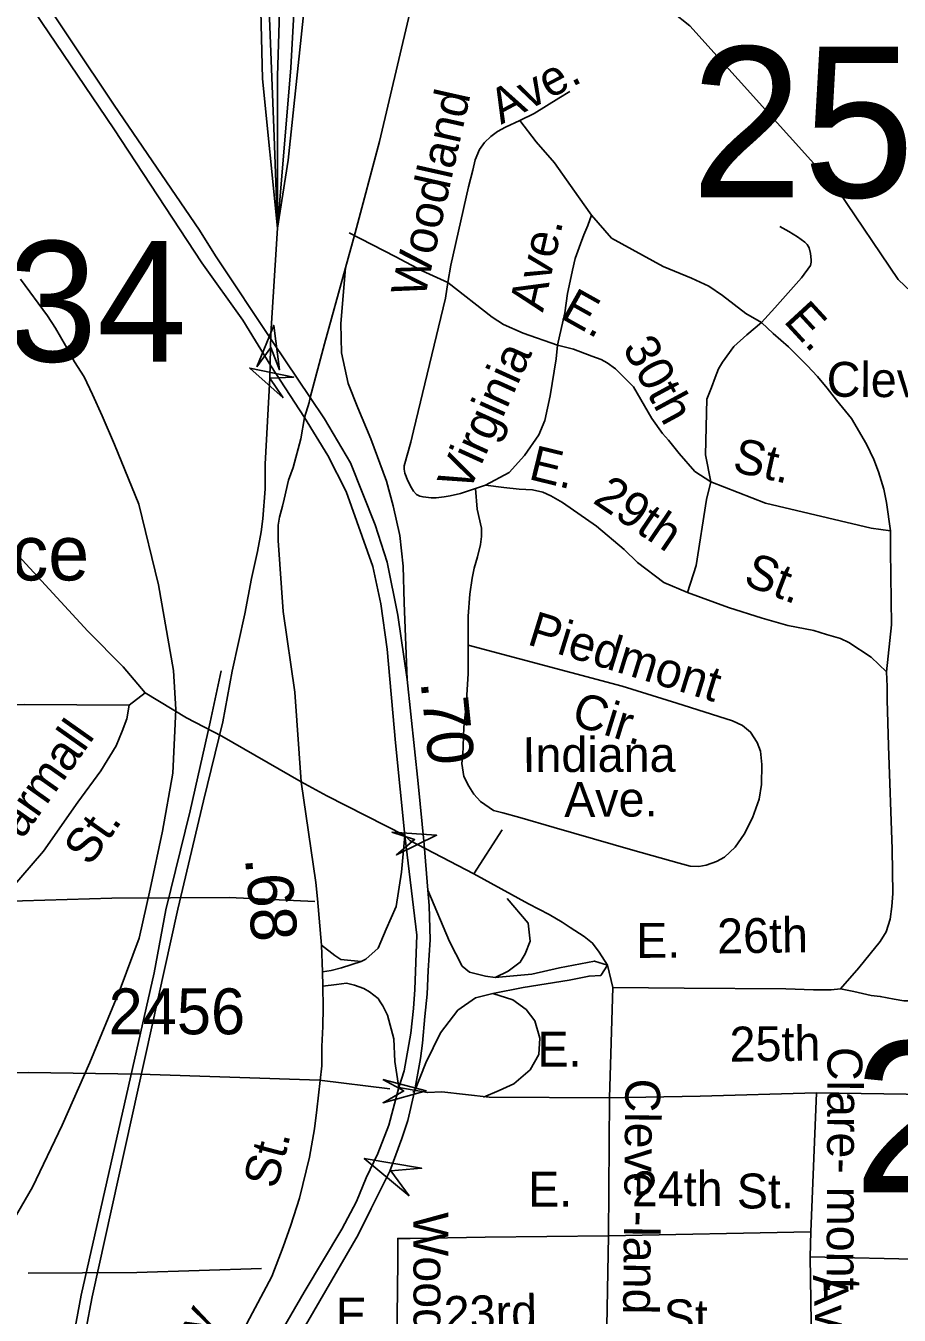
# Model space of a CAD drawing. Extents: x 1547597 to 1699558, y 810033 to 920809.
# Drawn here: x 1635027 to 1637406, y 864963 to 868475 of the extents above; entities that cross this region are included whole.
import ezdxf

# ---------------------------------------------------------------- set-up
doc = ezdxf.new("R2010")
doc.units = 0
for name, color, linetype in [('Exist Cultural Educational Facility High Label', 7, 'Continuous'), ('Exist Hydrographic Creek Single Shore', 7, 'Continuous'), ('Exist Railroad Mainline', 7, 'Continuous'), ('Exist Railroad Siding', 7, 'Continuous'), ('Exist Road Non-System Structure Non-Sys Other Number Label', 7, 'Continuous'), ('Exist Road Non-System Type 51', 7, 'Continuous'), ('Exist Road Non-System Type 51 Label', 7, 'Continuous'), ('Exist Road Primary Interstate Structure Ovrhead Sign Attributed CELL', 7, 'Continuous'), ('Exist Road Primary US Divided Attributed', 7, 'Continuous'), ('Exist Road Primary US Mileage Hundredths English Label', 7, 'Continuous'), ('Exist Road Primary US Ramp 1 Lane  Attributed', 7, 'Continuous'), ('Exist Road Secondary Mileage Hundredths English Label', 7, 'Continuous'), ('Exist Road Secondary Structure Standard Bridge Attributed CELL', 7, 'Continuous'), ('Exist Road Secondary Structure Standard Bridge Number Label', 7, 'Continuous'), ('Exist Road Secondary Type 51 Label', 7, 'Continuous'), ('Exist Road Secondary Type 51 Number Label', 7, 'Continuous'), ('Exist Road Secondary Type 51 Undivided 4 Lane Attributed', 7, 'Continuous')]:
    doc.layers.add(name, color=color, linetype=linetype)

msp = doc.modelspace()

# ---------------------------------------------------------------- linework, layer by layer
at = {"layer": 'Exist Hydrographic Creek Single Shore'}
msp.add_lwpolyline([(1638560.9, 866712.4), (1638485, 866981), (1638410.9, 867090.8), (1638131, 867342.8), (1637510, 867683.7), (1637402.9, 867784.3), (1637239, 868027.3), (1636835.9, 868475.3), (1636546.9, 868704.5), (1636189.9, 868833.2), (1635964.9, 868870.6), (1635589.3, 868895.3), (1635476.5, 869041.7), (1635319.4, 869143.4), (1634959.1, 869424.2), (1634583.6, 869581.2)], dxfattribs=at)
at = {"layer": 'Exist Railroad Mainline'}
for points in [[(1635712.7, 867923.7), (1635742.1, 868109.3), (1635800.9, 868668.4), (1635840.8, 868911.3), (1635857.6, 869031.1), (1635895.4, 869302.7), (1635955.1, 869614.1)], [(1635173.4, 864832.2), (1635207.7, 865013.8), (1635441.1, 866069), (1635510.9, 866364.1), (1635563.5, 866579.6), (1635589.3, 866717.5), (1635623.7, 866873.9), (1635642, 866969.7), (1635658.3, 867043.5), (1635668.3, 867096.8), (1635672.4, 867132.7), (1635679.3, 867213.7), (1635679.3, 867281), (1635691.6, 867515.6), (1635694.6, 867635.9), (1635712.7, 867923.7)], [(1634941.4, 865133.3), (1635045.7, 865312), (1635125.8, 865480.9), (1635201.9, 865652), (1635284.4, 865851.1), (1635336.2, 865990.3), (1635365.8, 866124), (1635399.8, 866281.6), (1635427.8, 866439.3), (1635436.1, 866613.2), (1635429.5, 866719.6), (1635388.4, 866952.1), (1635335.4, 867172.5), (1635268.6, 867335.1), (1635235.3, 867413), (1635208.6, 867470.9), (1635186.4, 867519.1), (1635159.6, 867560), (1635135.1, 867604.5), (1635108.4, 867651.3), (1635086.2, 867684.7), (1635012.8, 867784.9)]]:
    msp.add_lwpolyline(points, dxfattribs=at)
at = {"layer": 'Exist Railroad Siding'}
for points in [[(1636332.6, 871917.9), (1636212, 871679.5), (1636144.1, 871458.7), (1635974.6, 870657.7), (1635914, 870262.3), (1635754.1, 869350.3), (1635708.1, 868976.7), (1635688.9, 868542), (1635703.4, 868173.2), (1635712.7, 867923.7)], [(1636289, 871784.5), (1636187.7, 871503.4), (1636122.3, 871112.7), (1635943, 870328.5), (1635899.4, 869991.2), (1635768.6, 869122.5), (1635746.8, 868913.8), (1635720.1, 868573.1), (1635712.9, 868337.7), (1635712.7, 867923.7)], [(1636313.2, 871779.6), (1636211.8, 871498.3), (1636216.6, 871503.1), (1636165.7, 871136.8), (1636066.3, 870689.4), (1635988.8, 870199.3), (1635916.1, 869793.1), (1635850.9, 869324.4), (1635792.7, 868960.4), (1635770.9, 868756.6), (1635749.1, 868360.4), (1635712.7, 867923.7)], [(1636212, 871679.5), (1636122.4, 871478.9), (1636049.7, 871255.6), (1635940.8, 870653.2), (1635836.5, 870102.4), (1635725.1, 869439.3), (1635671.8, 868906.6), (1635662.1, 868739.2), (1635671.9, 868330.5), (1635712.7, 867923.7)], [(1634278.3, 860809), (1634295.8, 860920.7), (1634330.1, 861102.3), (1634381.6, 861383.6), (1634439, 861659), (1634500.9, 861964.3), (1634564.6, 862245.6), (1634617.6, 862492.8), (1634672.6, 862726.2), (1634710.8, 862891.7), (1634763.8, 863137.2), (1634839.6, 863442.2), (1634892.9, 863701.7), (1634962.8, 864000.8), (1635007.7, 864218.2), (1635079.9, 864563.3), (1635147.7, 864856.5), (1635177.8, 865018.2), (1635376.9, 865895.8), (1635409, 866067.5), (1635474.5, 866336.7), (1635529.7, 866578.1), (1635559.3, 866718)]]:
    msp.add_lwpolyline(points, dxfattribs=at)
at = {"layer": 'Exist Road Non-System Type 51'}
for p, q in [((1636252.2, 867214.9), (1636279.4, 867224.3)), ((1635352.6, 866658.1), (1635308.5, 866624.8)), ((1636325, 866285.3), (1636247.1, 866165.4)), ((1636247.1, 866165.4), (1636396.6, 866083.7)), ((1636611.2, 865917), (1636626.2, 865855.6)), ((1636626.2, 865855.6), (1636617.3, 865555.8)), ((1636018.9, 865580.1), (1635826.8, 865603.3)), ((1636617.3, 865555.8), (1636289.3, 865556.8)), ((1636617.3, 865555.8), (1636614.6, 865179.9)), ((1637181, 865568.8), (1637165.7, 865190.1)), ((1637581.6, 865563.3), (1637181, 865568.8)), ((1636614.6, 865179.9), (1636607.1, 864815.7)), ((1637165.7, 865190.1), (1636614.6, 865179.9)), ((1637165.7, 865190.1), (1637163.8, 865122.5)), ((1637163.8, 865122.5), (1637168.1, 864830.7)), ((1637163.8, 865122.5), (1637595.4, 865113.1))]:
    msp.add_line(p, q, dxfattribs=at)
for points in [[(1636508.9, 868295.7), (1636478.7, 868278.1), (1636412.2, 868236.6), (1636372.8, 868216.8)], [(1636372.8, 868216.8), (1636334, 868199.4), (1636312, 868187.6), (1636293.5, 868173.8), (1636276.5, 868157.5), (1636262.5, 868137.8), (1636251.6, 868109.6), (1636245, 868082.3), (1636232.7, 868036.4), (1636184.7, 867823), (1636177.1, 867775.9)], [(1636567.9, 867959.3), (1636532.3, 868009.6), (1636467.1, 868102.2), (1636417.6, 868158.7), (1636372.8, 868216.8)], [(1636567.9, 867959.3), (1636558.1, 867931.3), (1636547.3, 867906.1), (1636538.3, 867880.9), (1636523.9, 867841.3), (1636516.4, 867809.9), (1636509.6, 867779.4), (1636502.4, 867745.9), (1636495.2, 867693.7), (1636475.4, 867605.5)], [(1637031, 867667.3), (1636988, 867691.9), (1636925.1, 867740.5), (1636887.3, 867765.7), (1636840.5, 867787.3), (1636763.5, 867819.6), (1636622.2, 867896.9), (1636567.9, 867959.3)], [(1636177.1, 867775.9), (1636106.9, 867808), (1636033.1, 867846.3), (1635907.7, 867911.5)], [(1637081.3, 867928.6), (1637105.3, 867914.5), (1637129, 867900.3), (1637148.9, 867886), (1637155.4, 867879.1), (1637160.8, 867870), (1637164.7, 867855.3), (1637166.5, 867838.1), (1637166.6, 867831.2), (1637164.4, 867822.1), (1637140.1, 867788.2), (1637067.4, 867707), (1637031, 867667.3)], [(1636177.1, 867775.9), (1636170.1, 867733.1), (1636082.9, 867372), (1636076, 867341.3), (1636057.9, 867276.3), (1636057.9, 867267.5), (1636059.9, 867256.4), (1636067.7, 867236.2), (1636077.3, 867216.4), (1636083.3, 867207.5), (1636091.3, 867198.1), (1636100.7, 867194.4), (1636109.2, 867192), (1636131, 867189.7), (1636145.2, 867189.6), (1636166.5, 867192.2), (1636183.1, 867195.3), (1636211.3, 867200.9), (1636252.2, 867214.9)], [(1636177.1, 867775.9), (1636297.3, 867681.1), (1636327.9, 867661.3), (1636381.8, 867637.9), (1636475.4, 867605.5)], [(1634346.1, 867746.4), (1634457.7, 867619.9), (1634594.6, 867470.7), (1634684.6, 867384.5), (1634773.6, 867283.6), (1635196.5, 866825.9), (1635292.2, 866728.9), (1635352.6, 866658.1)], [(1637031, 867667.3), (1636990.7, 867633.7), (1636955.7, 867601.9), (1636925.1, 867558.7), (1636914.3, 867540.7), (1636905.3, 867517.3), (1636894.5, 867490.3), (1636881.9, 867457.9), (1636878.3, 867306.7), (1636893.3, 867232.7)], [(1637382, 867099.7), (1637371.2, 867177.1), (1637364, 867213.1), (1637349.6, 867259.9), (1637337, 867294.1), (1637317.2, 867335.5), (1637276.6, 867405.2), (1637235, 867455.4), (1637210.3, 867487.8), (1637183.9, 867519.9), (1637155.9, 867550.3), (1637104.5, 867600.6), (1637062.8, 867637), (1637031, 867667.3)], [(1636475.4, 867605.5), (1636471.8, 867567.7), (1636455.6, 867466.9), (1636441.2, 867400.3), (1636425, 867360.7), (1636385.4, 867304.9), (1636344.1, 867258.1), (1636279.4, 867224.3)], [(1636475.4, 867605.5), (1636518.6, 867594.7), (1636568.9, 867574.9), (1636594.1, 867565.9), (1636610.3, 867556.9), (1636633.7, 867540.7), (1636682.2, 867492.1), (1636732.6, 867405.7), (1636761.4, 867364.3), (1636777.6, 867346.3), (1636806.4, 867310.3), (1636849.4, 867261.2), (1636893.3, 867232.7)], [(1636893.3, 867232.7), (1636880.9, 867184.9), (1636853.2, 867005.1), (1636829.8, 866932)], [(1637382, 867099.7), (1637329.8, 867106.9), (1637042, 867175.3), (1636893.3, 867232.7)], [(1636252.2, 867214.9), (1636256.8, 867158.6), (1636268.4, 867106.5), (1636268.7, 867083.7), (1636266.1, 867062.5), (1636257.8, 867028.7), (1636248.7, 866997.6), (1636243.2, 866970.7), (1636236.9, 866926.8), (1636232.3, 866866.9), (1636232.1, 866788.3)], [(1636829.8, 866932), (1636765, 866959), (1636693, 867013), (1636657.1, 867049), (1636581.5, 867112), (1636488.9, 867176.5), (1636457.1, 867195.3), (1636435.3, 867205), (1636407.2, 867211.3), (1636371.2, 867213.5), (1636329.3, 867217.7), (1636279.4, 867224.3)], [(1637382, 867099.7), (1637382, 867045.4), (1637385.6, 866843.8), (1637371.2, 866716)], [(1637371.2, 866716), (1637329.8, 866755.6), (1637268.7, 866795.2), (1637245.8, 866806.8), (1637207.8, 866817), (1637173.6, 866828.3), (1637103.2, 866842), (1637033, 866861.8), (1636941.3, 866890.6), (1636829.8, 866932)], [(1636301, 866337.5), (1636265.3, 866362), (1636247.7, 866382.4), (1636233.9, 866404.5), (1636220.3, 866430.8), (1636214.5, 866465.5), (1636217.4, 866489), (1636220.3, 866565.3), (1636226.2, 866624), (1636232.1, 866709.8), (1636232.1, 866788.3)], [(1636232.1, 866788.3), (1636651.5, 866676.6), (1636800.8, 866630.5), (1636951.9, 866582.2), (1636979.7, 866569.8), (1637001.5, 866551.6), (1637019, 866523.4), (1637028.7, 866499.4), (1637032.1, 866463.1), (1637031.4, 866409.1), (1637024.8, 866369.2), (1637006.2, 866317.6), (1636983.5, 866273.8), (1636958.9, 866238.3), (1636930.6, 866210.6), (1636908.5, 866198.9), (1636880.3, 866189.4), (1636860.2, 866185.7), (1636836.4, 866185.9), (1636806.4, 866194.4), (1636681, 866230.1), (1636466.1, 866291.3), (1636372.7, 866318.6), (1636326.7, 866331.6), (1636301, 866337.5)], [(1637371.2, 866716), (1637373, 866675.7), (1637373, 866639.7), (1637376.6, 866513.7), (1637386.6, 866232.2), (1637388.8, 866112.1), (1637386.3, 866076.1), (1637381.1, 866041.7), (1637370.8, 866007.9), (1637354.7, 865981.5), (1637326.8, 865947.7), (1637295.9, 865909.5), (1637246, 865852.2)], [(1635352.6, 866658.1), (1635465, 866590.6), (1635560.7, 866540.6), (1635777.2, 866415.7)], [(1635308.5, 866624.8), (1635023.3, 866626.8), (1634719.5, 866616.4)], [(1635308.5, 866624.8), (1635302.2, 866587.3), (1635289.7, 866554), (1635273.1, 866514.4), (1635231.5, 866445.7), (1635169, 866360.3), (1635075.4, 866227), (1634957.6, 866090.4)], [(1635777.2, 866415.7), (1635847.5, 866378.2), (1636059.8, 866269.5), (1636073, 866256.5), (1636247.1, 866165.4)], [(1634957.6, 866090.4), (1635261.4, 866098.7), (1635581.1, 866100.8), (1635814.2, 866090.4)], [(1636396.6, 866083.7), (1636452.8, 866054.5), (1636488.2, 866033.7), (1636509.9, 866019.7), (1636548.3, 865994.9), (1636570.8, 865976.9), (1636588.8, 865952.2), (1636611.2, 865917)], [(1637246, 865852.2), (1637221, 865849.2), (1637172.6, 865849.2), (1637097.6, 865852.2), (1636820.7, 865853.6), (1636626.2, 865855.6)], [(1637584.4, 865821.4), (1637454.5, 865819.2), (1637418.7, 865819.7), (1637392.8, 865824), (1637354.7, 865831.6), (1637329.7, 865834.5), (1637282.7, 865844.8), (1637246, 865852.2)], [(1634704.5, 865617.6), (1635034.6, 865623.9), (1635338.4, 865619.7), (1635826.8, 865603.3)], [(1636289.3, 865556.8), (1636160.2, 865572), (1636121.2, 865569.7), (1636043.3, 865583.6)], [(1637181, 865568.8), (1636863.7, 865560.2), (1636617.3, 865555.8)], [(1636614.6, 865179.9), (1636278.7, 865176.2), (1636074.2, 865172.4), (1636040.4, 865172.4), (1636040.4, 865108.6), (1636036.7, 864811.9)], [(1635669.6, 865090.6), (1635329.5, 865079.5), (1635033.8, 865077.7)]]:
    msp.add_lwpolyline(points, dxfattribs=at)
at = {"layer": 'Exist Road Primary Interstate Structure Ovrhead Sign Attributed CELL'}
msp.add_lwpolyline([(1636071.1, 865288.9), (1635948.9, 865389.9), (1636105.2, 865363.5), (1636021, 865356.9)], close=True, dxfattribs=at)
at = {"layer": 'Exist Road Primary US Divided Attributed'}
for points in [[(1634172.3, 869946.5), (1634183, 869920.8), (1634223.1, 869824.3), (1634290, 869688.5), (1634383.1, 869516), (1634453.9, 869401.7), (1634518.6, 869301), (1634686.1, 869052), (1634872.3, 868777.7), (1635266.6, 868194.2), (1635506.5, 867829.7), (1635617.9, 867673.5), (1635695, 867548.7), (1635786.3, 867408.4)], [(1635802, 867462.7), (1635701.3, 867612.6), (1635543.7, 867848.1), (1635500, 867918.5), (1635268.2, 868258.6), (1634562.1, 869314.1), (1634449.7, 869484.5), (1634405.1, 869562.2), (1634318.8, 869733.1)], [(1636065.8, 866695.1), (1636040.8, 866870.3), (1636011.3, 867014.1), (1635979, 867115.8), (1635911.8, 867284.5), (1635840.8, 867405), (1635802, 867462.7)], [(1635786.3, 867408.4), (1635850, 867305), (1635899.8, 867207), (1635972.6, 867002.1), (1635993.8, 866900.7), (1636011.2, 866777.3), (1636034.2, 866522.6), (1636059.8, 866269.5)], [(1636112.5, 866245.7), (1636095.9, 866411), (1636065.8, 866695.1)], [(1636059.8, 866269.5), (1636092.2, 865998.7), (1636086.7, 865850.7), (1636083, 865799), (1636076.3, 865731.5), (1636057.5, 865629.3), (1636043.3, 865583.6)], [(1636122.1, 866121), (1636112.5, 866245.7)], [(1636081.2, 865571.6), (1636086, 865572.7), (1636101.8, 865662.9), (1636108, 865704.5), (1636114.1, 865777.1), (1636120, 865837.4), (1636123.4, 865902.1), (1636128.2, 865985.8), (1636125.4, 866078.9), (1636122.1, 866121)], [(1636043.3, 865583.6), (1636016.3, 865480.9), (1635985.6, 865403.7), (1635953.8, 865337.7), (1635928, 865272.9), (1635887.9, 865197.3), (1635785.5, 865025.7), (1635676.7, 864837.8), (1635553.3, 864634.1), (1635440.8, 864448.6), (1635295.2, 864203.4), (1635178.5, 863991.8)], [(1635516.6, 864484.3), (1635599.7, 864614), (1635700.9, 864783.4), (1635827.8, 865002.9), (1635932.6, 865181.8), (1635968.1, 865254.4), (1636018.6, 865355.4), (1636051.5, 865444.6), (1636068, 865494), (1636086, 865572.7)]]:
    msp.add_lwpolyline(points, dxfattribs=at)
at = {"layer": 'Exist Road Primary US Ramp 1 Lane  Attributed'}
for points in [[(1636065.8, 866695.1), (1636057.5, 866903.4), (1636055.3, 867003.8), (1636045.5, 867087.3), (1636027.6, 867167.5), (1636009.7, 867234.8), (1635967.1, 867349.9), (1635931.3, 867435), (1635905.5, 867500.4), (1635887.1, 867584.3), (1635884.9, 867664.6), (1635898.2, 867816)], [(1636059.8, 866269.5), (1636050.8, 866170.1), (1636036.1, 866076.1), (1636008.8, 866014.9), (1635987.1, 865962.7), (1635953.6, 865933.2), (1635941, 865926.4)], [(1636305.4, 865882.7), (1636278.9, 865886.8), (1636235.5, 865897.2), (1636215.4, 865914.1), (1636180.8, 865980.9), (1636122.1, 866121)], [(1636338.3, 866097.8), (1636395.2, 866031.1), (1636401.1, 865981.7), (1636387.5, 865947.9), (1636373.8, 865924.6), (1636340.8, 865900.4), (1636305.4, 865882.7)], [(1635941, 865926.4), (1635885.6, 865932.2), (1635869.1, 865942.9), (1635832.2, 865971.1)], [(1635941, 865926.4), (1635887.3, 865909.1), (1635858.5, 865901.8), (1635835.1, 865898.2)], [(1636299, 865839.3), (1636381.8, 865855.4), (1636507.3, 865876), (1636561.3, 865886.8), (1636593.2, 865888.5), (1636611.2, 865917)], [(1636611.2, 865917), (1636576, 865927.9), (1636480.8, 865909.3), (1636405.2, 865892.4), (1636305.4, 865882.7)], [(1635836.1, 865859.3), (1635873.6, 865863.6), (1635900.6, 865867.3), (1635922.2, 865861.8), (1635947.5, 865852.8), (1635963.7, 865843.8), (1635986.6, 865825.5), (1635992.8, 865817.1), (1635999.7, 865806), (1636012.4, 865780.4), (1636029.3, 865715.6), (1636032.4, 865653.9), (1636043.3, 865583.6)], [(1636086, 865572.7), (1636116.8, 865651.1), (1636156.4, 865732.2), (1636204.1, 865794.3), (1636252.4, 865827.3), (1636299, 865839.3)], [(1636299, 865839.3), (1636353.7, 865822.4), (1636389.9, 865795.9), (1636414, 865765.3), (1636427.7, 865717.9), (1636424.5, 865673.6), (1636401.1, 865631.8), (1636356.3, 865593.4), (1636316.8, 865575.5), (1636273.5, 865557.4)]]:
    msp.add_lwpolyline(points, dxfattribs=at)
at = {"layer": 'Exist Road Secondary Structure Standard Bridge Attributed CELL'}
for points in [[(1635656.1, 867546.5), (1635702.7, 867659.1), (1635718.6, 867538.2), (1635694.8, 867598.7)], [(1635728.2, 867461.9), (1635637.2, 867543), (1635756.6, 867518.2), (1635691.6, 867515.6)], [(1636024.4, 866278.9), (1636146.1, 866270.6), (1636036.6, 866217), (1636086.3, 866258.9)], [(1635999.5, 865605), (1636117.6, 865574.7), (1636000.2, 865541.9), (1636056.7, 865574.1)]]:
    msp.add_lwpolyline(points, close=True, dxfattribs=at)
at = {"layer": 'Exist Road Secondary Type 51 Undivided 4 Lane Attributed'}
for points in [[(1637163.3, 872551.2), (1637151.1, 872502.2), (1637118.5, 872385.8), (1637045.7, 872146.5), (1637032.5, 872098.3), (1637025.6, 872058.4), (1636967.4, 871828), (1636880.2, 871496.5), (1636797.8, 871198.1), (1636689.1, 870812.2), (1636680.9, 870785.8), (1636621.1, 870607.7), (1636478.5, 870077.3), (1636375.2, 869684.4), (1636263.3, 869239.6), (1636238.4, 869143.9), (1636230, 869096), (1636215.5, 869044.1), (1636095.8, 868607.5), (1635990.8, 868160.3), (1635924.7, 867911.1), (1635898.2, 867816)], [(1635898.2, 867816), (1635840.6, 867609.1), (1635802, 867462.7)], [(1635802, 867462.7), (1635798.7, 867448.8), (1635786.3, 867408.4)], [(1635786.3, 867408.4), (1635776.1, 867350.4), (1635755.7, 867271.7), (1635742.8, 867237.9), (1635730.7, 867185.8), (1635726, 867166.7), (1635718.1, 867136.8), (1635714.4, 867115.1), (1635714.4, 867073.1), (1635728.4, 866880.3), (1635759.5, 866660.4), (1635777.2, 866415.7), (1635816.7, 866142.1), (1635821.5, 866097.4), (1635832.2, 865971.1)], [(1635832.2, 865971.1), (1635835.1, 865898.2)], [(1635835.1, 865898.2), (1635836.1, 865859.3)], [(1635836.1, 865859.3), (1635837.1, 865801.8), (1635835.8, 865749.8), (1635833.7, 865695), (1635833.2, 865642.4), (1635824.2, 865562.6), (1635819.6, 865522.6), (1635813.9, 865471.1), (1635800.3, 865393.4), (1635772.4, 865282.3), (1635749.5, 865208.7), (1635728.4, 865149.4), (1635697.3, 865068.7), (1635629.1, 864940.9), (1635581.6, 864839.6), (1635480.2, 864644.5), (1635418.4, 864544.7), (1635338.4, 864419.9), (1635282.2, 864341.8), (1635269.6, 864323.3)]]:
    msp.add_lwpolyline(points, dxfattribs=at)

# ---------------------------------------------------------------- texts
at = {"layer": 'Exist Cultural Educational Facility High Label'}
msp.add_text('Hanes-Lowrance', height=150, dxfattribs=at).set_placement((1633683.5, 866964.5))
at = {"layer": 'Exist Road Non-System Structure Non-Sys Other Number Label'}
msp.add_text('J334', height=328.08, dxfattribs=at).set_placement((1634514.1, 867560.6))
at = {"layer": 'Exist Road Non-System Type 51 Label'}
for s, rotation, p in [('Ave.', 27.9093, (1636321.9, 868205.2)), ('Woodland', 77.3291, (1636113.5, 867730.5)), ('Ave.', 77.3798, (1636435.7, 867693.2)), ('E.', 330.7619, (1636479.2, 867681)), ('E.', 312.6307, (1637088.7, 867669.9)), ('30th', 298.4596, (1636651, 867598.4)), ('Virginia', 65.5656, (1636232.1, 867198.8)), ('Cleveland', 359.5876, (1637208.4, 867465)), ('St.', 347.3487, (1636949, 867261.7)), ('E.', 346.233, (1636393.7, 867241.2)), ('29th', 325.9162, (1636568.4, 867177.9)), ('St.', 338.9491, (1636978.1, 866954.6)), ('Piedmont', 342.8607, (1636389.8, 866791.2)), ('Cir.', 342.8607, (1636509.4, 866572.6)), ('Farmall', 54.7357, (1634972.8, 866194.7)), ('Indiana', 0.1075, (1636380.2, 866442.6)), ('Ave.', 0.4183, (1636493.8, 866320)), ('St.', 54.7357, (1635201.7, 866183.3)), ('26th', 0.8723, (1636911, 865948.3)), ('E.', 0.0717, (1636689.7, 865936.6)), ('25th', 0.6849, (1636944.7, 865653.9)), ('E.', 0.0717, (1636420.7, 865640.5)), ('Clare- mont', 269.7747, (1637210.9, 865694.3)), ('Cleve -land', 269.4142, (1636660.6, 865608.2)), ('E.', 0.0717, (1636395.3, 865259.1)), ('24th', 0.162, (1636678, 865260)), ('St.', 0.408, (1636964.2, 865253.8)), ('Wood- land', 270.1394, (1636082.7, 865243.7)), ('Ave.', 272.9697, (1637170.8, 865072.6)), ('23rd', 1.2018, (1636166.4, 864920)), ('E.', 0.0717, (1635871.5, 864915.9)), ('St.', 0.209, (1636765, 864911.3))]:
    msp.add_text(s, height=95, rotation=rotation, dxfattribs=at).set_placement(p)
at = {"layer": 'Exist Road Primary US Mileage Hundredths English Label'}
msp.add_text('.70', height=125, rotation=275.7694, dxfattribs=at).set_placement((1636102.3, 866688.2))
at = {"layer": 'Exist Road Secondary Mileage Hundredths English Label'}
msp.add_text('.68', height=125, rotation=274.8323, dxfattribs=at).set_placement((1635624, 866208.5))
at = {"layer": 'Exist Road Secondary Structure Standard Bridge Number Label'}
for s, p in [('256', (1636838.3, 868007.9)), ('253', (1637281.4, 865298.3))]:
    msp.add_text(s, height=410.1, dxfattribs=at).set_placement(p)
at = {"layer": 'Exist Road Secondary Type 51 Label'}
for s, rotation, p in [('St.', 75.3089, (1635709.9, 865304.7)), ('Liberty', 62.8385, (1635374.2, 864619.3))]:
    msp.add_text(s, height=95, rotation=rotation, dxfattribs=at).set_placement(p)
at = {"layer": 'Exist Road Secondary Type 51 Number Label'}
msp.add_text('2456', height=125, dxfattribs=at).set_placement((1635252.7, 865728.4))

doc.saveas('drawing.dxf')
